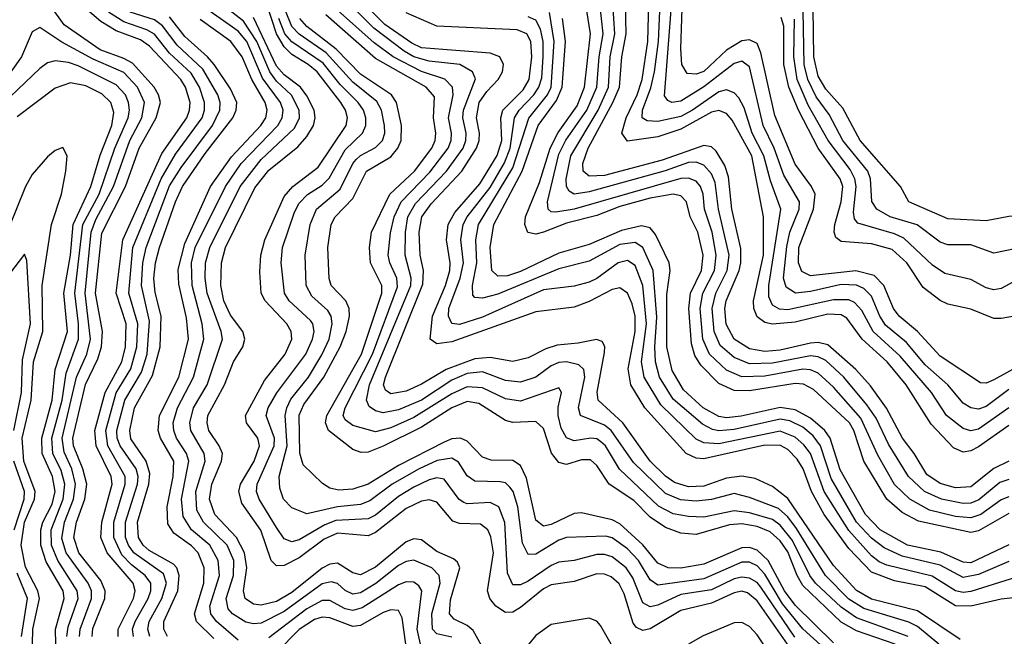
# Model space of a CAD drawing. Header units: inches. Extents: x 501365 to 657855, y 482276 to 547543.
# Tile 767 of 957: x 606617 to 609198, y 535531 to 537147. Entities that reach past the tile are written whole.
import ezdxf

# ---------------------------------------------------------------- set-up
doc = ezdxf.new("R2010")
doc.units = ezdxf.units.IN
doc.header["$MEASUREMENT"] = 0
doc.layers.add('A6503', color=7, linetype='Continuous')

msp = doc.modelspace()

# ---------------------------------------------------------------- linework, layer by layer
at = {"layer": 'A6503', "color": 5}
for points, elevation in [([(609026.6, 535510), (608970, 535556.8), (608948, 535568), (608830, 535603.9), (608790, 535628.6), (608728.9, 535690), (608653.4, 535813.4), (608630, 535844.1), (608605.6, 535865.6), (608530, 535895), (608490, 535904.8), (608430, 535889.5), (608390, 535885.4), (608348.7, 535888.7), (608310, 535905.3), (608226.3, 535986.3), (608167.2, 536070), (608150, 536084), (608087.1, 536110), (608081.4, 536130), (608098.6, 536210), (608095.6, 536230), (608082.6, 536242.6), (608050.4, 536250.4), (608030, 536248.3), (608010, 536239.9), (607969.5, 536210), (607930, 536197.1), (607890, 536201.6), (607830, 536223.7), (607790, 536220.1), (607750, 536202.6), (607670, 536150.2), (607610, 536124.7), (607570, 536116.4), (607550, 536121.5), (607533.2, 536133.2), (607526.4, 536150), (607534, 536190), (607642, 536450), (607643.3, 536470), (607627, 536530), (607628.1, 536590), (607634.4, 536630), (607654.6, 536665.4), (607735.8, 536750), (607779.1, 536810), (607786.6, 536830), (607787.5, 536850), (607779, 536890), (607780.3, 536910), (607811.9, 536991.9), (607803.9, 537010), (607771.1, 537030), (607690, 537038.5), (607650, 537050.1), (607624.5, 537064.5), (607544.9, 537124.9), (607450, 537220.2)], 3440), ([(609082.5, 535522.5), (608970, 535597.9), (608850, 535628.6), (608810.6, 535650.6), (608750, 535716.6), (608630, 535891.7), (608590, 535923.4), (608544.5, 535944.5), (608510, 535950.9), (608470, 535945.6), (608410, 535924.6), (608370, 535922.4), (608333.8, 535933.8), (608310, 535950.7), (608270, 535990), (608197.6, 536090), (608133.7, 536150), (608130.7, 536170.7), (608150, 536274.8), (608150.9, 536290.9), (608143.4, 536303.4), (608128.9, 536308.9), (608081.2, 536298.8), (608026, 536294), (607995.9, 536284.1), (607950, 536260.5), (607910, 536251.1), (607850, 536261.5), (607810, 536258.4), (607734.9, 536230), (607670, 536191.5), (607630, 536173.7), (607590, 536166.2), (607575.9, 536175.9), (607570.9, 536190), (607575.8, 536210), (607673.6, 536453.6), (607675.8, 536490), (607666.6, 536530), (607664, 536590), (607671.3, 536630), (607695.5, 536664.5), (607775.7, 536750), (607814.2, 536810), (607821.3, 536830), (607822.4, 536850), (607814.8, 536890), (607821.7, 536930), (607841.3, 536958.7), (607871.6, 536990), (607882.9, 537010), (607885.5, 537030), (607875.6, 537050), (607850, 537059.7), (607670, 537073.4), (607645.2, 537085.2), (607574.2, 537134.2), (607485.4, 537225.4)], 3420), ([(609210, 536177.7), (609150, 536133.2), (609130, 536125.8), (609110, 536129.9), (609090, 536142.2), (609050.1, 536190.1), (608990, 536242.8), (608941.2, 536301.2), (608886.6, 536346.6), (608871.3, 536370), (608850, 536422), (608830, 536442.6), (608810, 536451.3), (608770, 536452.8), (608690, 536434.4), (608650.7, 536430.7), (608625.9, 536445.9), (608619.1, 536470), (608627.4, 536552.6), (608635.6, 536590), (608659.7, 536650), (608660.6, 536670), (608619.8, 536739.8), (608595, 536810), (608565.9, 536870), (608530, 537023.2), (608510, 537038.1), (608490, 537032.4), (608410, 536971.3), (608350, 536933.3), (608326.8, 536930), (608315.5, 536935.5), (608307.3, 536947.3), (608328.7, 537230)], 3140), ([(609277.8, 536262.2), (609170, 536202.7), (609150, 536194.1), (609135, 536195), (609030, 536264.8), (608970.6, 536330), (608922.5, 536370), (608907.4, 536390), (608882.1, 536450), (608856.4, 536476.4), (608809.1, 536489.1), (608690, 536475.3), (608666.8, 536486.8), (608658.1, 536510), (608659.5, 536550), (608697.8, 536650), (608702.1, 536690), (608692.5, 536710), (608650, 536768.2), (608596, 536896), (608559.9, 537059.9), (608550, 537084.4), (608530, 537094.4), (608510, 537091.3), (608470, 537066.9), (608410, 537011.4), (608390, 537003.9), (608366.3, 537006.3), (608353, 537030), (608350.4, 537070.4), (608355.5, 537230)], 3120), ([(607750, 535528.5), (607710, 535537.3), (607699.2, 535550), (607697.2, 535590), (607719.5, 535670), (607716.4, 535690), (607697.3, 535710), (607650, 535730.8), (607630, 535727.2), (607610, 535716.2), (607550.3, 535669.7), (607510, 535644.7), (607490, 535641.5), (607470, 535650.9), (607450, 535669), (607433.8, 535673.8), (607410, 535668), (607310, 535596.1), (607250, 535565.1), (607230, 535563.2), (607210, 535568), (607175.1, 535590), (607163.2, 535603.2), (607158.3, 535630), (607177.8, 535690), (607178.7, 535730), (607161.2, 535770), (607099, 535830), (607081.6, 535861.6), (607078.3, 535910), (607103.2, 535990), (607100.7, 536010), (607065.8, 536070), (607063.3, 536090), (607072.9, 536130), (607108.2, 536190), (607148.4, 536310), (607145, 536330), (607108.5, 536430), (607102.9, 536470), (607104.1, 536510), (607115, 536550), (607194.8, 536710), (607250, 536780.7), (607337, 536863), (607350.4, 536890), (607350, 536910), (607329.5, 536949.5), (607290, 536986.2), (607272.6, 537010), (607239, 537090), (607203.5, 537143.5), (607130, 537200.5)], 3640), ([(606806.7, 535530), (606808.8, 535551.2), (606840.5, 535630), (606841.4, 535650), (606830, 535677.3), (606772.3, 535750), (606759.1, 535790), (606765.7, 535830), (606788, 535890), (606792.6, 535930), (606782.9, 535970), (606758.5, 536030), (606756.4, 536050), (606789.3, 536190.7), (606821.6, 536258.4), (606831.4, 536290), (606833.8, 536330), (606815.7, 536430), (606832.6, 536587.4), (606894.4, 536710), (606929.8, 536810), (606974.8, 536890), (606985.8, 536930), (606980.8, 536950), (606969.1, 536970), (606912.7, 537032.7), (606890, 537045.7), (606828.4, 537068.4), (606733.7, 537133.7), (606700.1, 537180.1)], 3820), ([(606875.3, 535530), (606875.5, 535550), (606915.5, 535630), (606919.9, 535650), (606914.1, 535670), (606846.4, 535750), (606830.1, 535790), (606832.1, 535830), (606859.4, 535930), (606856.8, 535950), (606817.8, 536030), (606814.4, 536070), (606841.1, 536170), (606884.6, 536250), (606894.3, 536290), (606896, 536350), (606869.8, 536430), (606887.8, 536570), (606990, 536796.1), (607055.4, 536890), (607062.5, 536910), (607063.5, 536930), (607051.8, 536970), (607039.2, 536990), (606957.3, 537077.3), (606934, 537094), (606870, 537117.6), (606830, 537142.2), (606782.4, 537182.4)], 3780), ([(606915, 535530), (606912.9, 535550), (606919.3, 535570), (606953.4, 535630), (606961, 535650), (606960.9, 535670), (606945.9, 535690), (606910, 535718), (606884.7, 535744.7), (606863.5, 535790), (606863.8, 535830), (606893.4, 535930), (606893.1, 535950), (606847.7, 536030), (606842.4, 536070), (606870, 536168.9), (606908.2, 536231.8), (606924.4, 536290), (606926.8, 536350), (606902.9, 536430), (606914, 536550), (606988, 536730), (607025.7, 536794.3), (607094.9, 536890), (607101.3, 536910), (607101.2, 536930), (607088.2, 536970), (607066.7, 537006.7), (607010, 537059.6), (606970, 537108.9), (606950, 537120.8), (606890, 537141.4), (606850, 537166.6)], 3760), ([(606958.1, 535530), (606953, 535550), (606956.8, 535570), (606990, 535630.1), (607001.7, 535670), (606994.4, 535694.4), (606916.5, 535750), (606901.9, 535770), (606894.4, 535790), (606894.4, 535830), (606925.7, 535930), (606927.3, 535950), (606922.4, 535970), (606880.1, 536030), (606872.7, 536050), (606871.9, 536070), (606892.5, 536150), (606936.5, 536223.5), (606951.3, 536270), (606957.1, 536357), (606936.3, 536450), (606940, 536510), (606948.7, 536550), (607010, 536711.3), (607040, 536760), (607122.4, 536870), (607141.5, 536910), (607142.2, 536930), (607136, 536950), (607097.2, 537017.2), (607030, 537080.7), (606991.2, 537131.2), (606970, 537146.3), (606906.8, 537166.8)], 3740), ([(607190, 535520.4), (607133.2, 535570), (607117.9, 535590), (607115.2, 535610), (607140.7, 535690), (607137.5, 535730), (607115.4, 535770), (607067, 535810), (607045.2, 535845.2), (607041.2, 535890), (607060.3, 535990), (607054.4, 536010), (607028.4, 536050), (607020.8, 536070), (607019.6, 536090), (607030.4, 536130), (607072.9, 536210), (607100, 536310), (607094.9, 536350), (607068.9, 536450), (607067.2, 536510), (607077.4, 536550), (607156.1, 536710), (607197.9, 536770), (607293.7, 536870), (607304.8, 536890), (607307.4, 536910), (607300.5, 536930), (607253.5, 536993.5), (607212.1, 537090), (607190, 537117.2), (607110, 537172.5)], 3660), ([(608629.3, 535510), (608550, 535624.1), (608525, 535645), (608510, 535648.8), (608490, 535645), (608430, 535617.6), (608350, 535598.3), (608270, 535550.8), (608250, 535545.7), (608233.8, 535553.8), (608225.4, 535565.4), (608201.8, 535641.8), (608188.1, 535668.1), (608167.1, 535687), (608150, 535694.1), (608130, 535694.7), (608070, 535674.5), (608010, 535666.1), (607990, 535655.5), (607930, 535606.6), (607910, 535594.5), (607890, 535593.3), (607865.1, 535610), (607849.6, 535630), (607843.6, 535650), (607858.6, 535750), (607851.9, 535791.9), (607843.9, 535810), (607825.2, 535825.2), (607770, 535826.5), (607752.5, 535832.5), (607710, 535882.6), (607690, 535889), (607670, 535885.5), (607630, 535865.9), (607550, 535802.8), (607530, 535793.8), (607450, 535801.1), (607414.8, 535785.2), (607350, 535736.4), (607310, 535716.2), (607290, 535715.2), (607276.6, 535730), (607249.4, 535809.4), (607199.7, 535879.7), (607191.2, 535910), (607196.2, 535930), (607231.3, 535990), (607245.6, 536030), (607240.9, 536050), (607211.3, 536090), (607208.6, 536110), (607258.8, 536201.2), (607312.8, 536270), (607330.6, 536310), (607329, 536330), (607317.6, 536350), (607260.1, 536410), (607250.2, 536430), (607246.4, 536486.4), (607249.4, 536530), (607259.3, 536570), (607310, 536683.5), (607333.4, 536710), (607399.5, 536760.5), (607472.9, 536870), (607476.6, 536890), (607471.1, 536910), (607458.5, 536930), (607396.9, 537010), (607373.4, 537030), (607330, 537055.4), (607310, 537076.1), (607289.9, 537110), (607265.4, 537185.4)], 3580), ([(608743.6, 535483.6), (608670, 535550.4), (608616.4, 535616.4), (608570, 535693.4), (608550, 535715.2), (608530, 535724.8), (608510, 535724.8), (608410, 535681.8), (608290, 535664.6), (608270, 535678.9), (608238.9, 535730), (608210, 535760.4), (608170, 535789.2), (608153.4, 535793.4), (608050, 535789.9), (608030, 535782.7), (607970, 535746.4), (607950, 535745.3), (607934.9, 535774.9), (607922.4, 535870), (607910.7, 535910), (607902.1, 535922.1), (607890, 535933), (607876, 535936), (607810, 535937.9), (607790, 535951.9), (607767.1, 535987.1), (607750, 535998.1), (607711.7, 535991.7), (607664, 535970), (607593.2, 535930), (607534.4, 535885.6), (607510, 535876.2), (607450, 535870), (607370, 535851.9), (607330, 535867.7), (607308.7, 535890), (607299.2, 535919.2), (607297.5, 535950), (607318.3, 536030), (607312.9, 536110), (607316.9, 536130), (607327.9, 536152.1), (607374, 536210), (607409, 536269), (607428.3, 536310), (607436.5, 536350), (607433.5, 536370), (607424.4, 536384.4), (607382.4, 536422.4), (607368.1, 536450), (607365.1, 536530), (607378.2, 536610), (607395.3, 536650), (607457.2, 536702.8), (607490, 536770), (607499.2, 536780.8), (607510, 536791.3), (607550, 536812.3), (607568.3, 536830), (607574.2, 536850), (607573.3, 536870), (607565.1, 536910), (607552.9, 536932.9), (607490, 536983.7), (607420.6, 537060.6), (607350, 537108.9), (607330, 537129.1), (607313.5, 537170)], 3540), ([(608945.9, 535530), (608810, 535579), (608770, 535607.6), (608703.1, 535670), (608688.2, 535690), (608642.4, 535782.4), (608610, 535822.4), (608590, 535836.7), (608530, 535854.4), (608490, 535859.4), (608410, 535843.3), (608370, 535844.7), (608330, 535851.9), (608291.8, 535871.8), (608188.9, 535968.9), (608152.7, 536030), (608140.7, 536040.7), (608130, 536048.1), (608114, 536050), (608070, 536043.2), (608050, 536050.9), (608036.6, 536076.6), (608028.4, 536110), (608028.3, 536131.7), (608037.4, 536170), (608030, 536182.3), (607930, 536147.2), (607890, 536153.2), (607830, 536182.5), (607790, 536184.9), (607750, 536166.3), (607650, 536104.4), (607590, 536077.5), (607550, 536067), (607490, 536083.6), (607470, 536098), (607465.3, 536110), (607469.8, 536130), (607542.1, 536270), (607607.2, 536447.2), (607605.7, 536470), (607586.8, 536510), (607583.1, 536530), (607588.6, 536588.6), (607599, 536630), (607617.2, 536670), (607692.4, 536747.6), (607739.9, 536810), (607748.1, 536830), (607748.9, 536850), (607741.2, 536890), (607753.4, 536950), (607751.8, 536970), (607731.5, 536991.5), (607670, 537011.6), (607595.7, 537050), (607546.6, 537086.6), (607450, 537172.1)], 3460), ([(609210, 535726.6), (609130, 535692.5), (609090, 535685.2), (609030, 535717.1), (608930, 535741), (608882.7, 535762.7), (608850, 535787.8), (608810, 535830), (608744.1, 535944.1), (608716.3, 536030), (608696.5, 536056.5), (608670, 536078.9), (608635.8, 536095.8), (608610, 536099.9), (608490, 536072.7), (608450, 536069.6), (608432.7, 536072.7), (608406.5, 536086.5), (608330, 536152.4), (608293.8, 536210), (608283.2, 536250), (608281.5, 536290), (608287.4, 536367.4), (608277.2, 536490), (608250.1, 536550.1), (608230, 536563), (608190, 536557.7), (608110, 536513.9), (608030, 536493.8), (607870, 536427.7), (607830, 536416.9), (607810, 536419.3), (607805.1, 536425.1), (607804.1, 536450), (607815.7, 536510), (607812.8, 536570), (607819.7, 536610), (607910, 536759), (607951.2, 536888.8), (608000.7, 536950), (608010.1, 536970), (608018.2, 537090), (608005.7, 537165.7)], 3340), ([(609210, 535852.4), (609130, 535807.4), (609110, 535802.8), (608973.1, 535833.1), (608930, 535855.8), (608890, 535890.3), (608829.8, 535990), (608803.1, 536070), (608791.7, 536090), (608698.1, 536178.1), (608671.4, 536191.4), (608650, 536193.2), (608530, 536174), (608490, 536174.9), (608450, 536193.9), (608402, 536241.9), (608386.8, 536266.8), (608377.6, 536297.6), (608370.7, 536390), (608375.5, 536430), (608404.2, 536490), (608408.8, 536530), (608394.7, 536590), (608374.1, 536630), (608364.4, 536670), (608350, 536685.5), (608329.5, 536689.5), (608270, 536678.9), (608190, 536657.1), (608130, 536633.7), (608050, 536613.9), (607990, 536590.2), (607970, 536584.9), (607948.9, 536588.9), (607941, 536610), (607942.6, 536630), (607979.4, 536720.6), (608007.6, 536810), (608028.5, 536851.5), (608078.3, 536921.7), (608097.5, 536970), (608113.2, 537110), (608103.2, 537170)], 3280), ([(609210, 535896.5), (609190, 535888.3), (609136.7, 535850), (609110, 535841.2), (609070, 535845), (609001.7, 535861.7), (608950, 535889.9), (608910, 535928.6), (608866, 536006), (608822.2, 536102.2), (608750, 536183.6), (608710, 536220.3), (608690, 536229.1), (608670, 536231.2), (608570, 536212.5), (608510, 536210.8), (608470, 536228.1), (608424.9, 536270), (608407.3, 536310), (608400.7, 536390), (608407.5, 536430), (608438.5, 536490), (608442.9, 536530), (608432.1, 536590), (608412, 536650), (608408.2, 536690), (608401.1, 536710), (608390, 536723.6), (608370, 536732.1), (608350, 536730.9), (608070, 536650.5), (608022.6, 536642.6), (608010, 536643.5), (608002, 536650), (608000.6, 536670), (608030, 536794.3), (608048.4, 536831.6), (608103.3, 536910), (608130.1, 536970), (608135.6, 537050), (608146.1, 537110), (608137.8, 537190)], 3260), ([(609210, 535942.1), (609186.4, 535933.6), (609131.1, 535888.9), (609110, 535880.1), (609090, 535878.9), (609032.9, 535890), (608988.3, 535910), (608946.4, 535950), (608894.6, 536034.6), (608862.3, 536102.3), (608837.7, 536137.7), (608777, 536210), (608730, 536253.6), (608710, 536263.6), (608690, 536266.4), (608590, 536246.5), (608530, 536245.4), (608490, 536261.3), (608453, 536293), (608437.5, 536330), (608431.8, 536390), (608441.4, 536430), (608471.1, 536490), (608476.4, 536530), (608448.3, 536650), (608440.1, 536720.1), (608430, 536743.4), (608410, 536765.4), (608390, 536773.3), (608370, 536772.4), (608309, 536751), (608110, 536695.7), (608070, 536689.7), (608057.2, 536697.2), (608050.2, 536710.2), (608049.2, 536729.2), (608061.6, 536790), (608133.2, 536910), (608160.7, 536970), (608164.9, 537050), (608176.8, 537110), (608171.9, 537190)], 3240), ([(609210, 535989.5), (609170, 535970.4), (609110, 535922.3), (609070, 535920.2), (609030, 535931.5), (608994.8, 535954.8), (608961.9, 536010), (608930.6, 536050.6), (608888.9, 536128.9), (608847.4, 536187.4), (608808.9, 536230), (608735, 536295), (608710, 536300.8), (608690, 536299), (608610, 536280.8), (608570, 536277.6), (608530, 536284.2), (608490, 536310), (608469, 536349), (608465.3, 536390), (608469.1, 536410), (608503.3, 536490), (608507.6, 536510), (608507.2, 536547.2), (608483.6, 536650), (608475, 536735), (608464.9, 536764.9), (608442.3, 536802.3), (608430, 536813.4), (608410, 536817.2), (608301.1, 536778.9), (608150, 536739.1), (608110, 536737.3), (608094.1, 536750), (608093, 536770), (608106.7, 536810), (608171.9, 536930), (608188.9, 536970), (608195.3, 537050), (608206.7, 537110), (608204.7, 537190)], 3220), ([(609210, 536083.7), (609130, 536027.7), (609110, 536017.1), (609090, 536013.8), (609065, 536025), (609006.5, 536086.5), (608940.9, 536190), (608890.7, 536250), (608825.7, 536310), (608785.1, 536365.1), (608770, 536373.6), (608735.2, 536375.2), (608650, 536353.9), (608590, 536349), (608570, 536353.4), (608550, 536368.6), (608541.7, 536390), (608540.5, 536410), (608566.5, 536530), (608566.7, 536630), (608535.9, 536790), (608484.1, 536884.1), (608470, 536901), (608450, 536908.7), (608430, 536904.4), (608350, 536860.1), (608290, 536840), (608210, 536829), (608195.6, 536850), (608206.6, 536890), (608235.6, 536950), (608248.2, 536990), (608263.3, 537090), (608266.1, 537190)], 3180), ([(609210, 536129.5), (609130, 536074), (609110, 536069.4), (609090, 536075.7), (609046.2, 536110), (609006.7, 536170), (608925.3, 536265.3), (608854.2, 536330), (608824.5, 536384.5), (608805.5, 536405.5), (608790, 536412.5), (608750, 536413.2), (608630, 536386.8), (608608.4, 536388.4), (608590, 536398.5), (608580.5, 536420.5), (608580.2, 536450), (608612, 536650), (608584.9, 536724.9), (608567.9, 536790), (608537.3, 536850), (608516, 536916), (608502.3, 536942.3), (608490, 536955.3), (608470, 536963.5), (608450, 536958.4), (608380.9, 536910), (608350, 536893.7), (608290, 536880.3), (608261.6, 536881.6), (608248.3, 536890), (608249.2, 536910), (608271.5, 536968.5), (608281.2, 537010), (608291.8, 537090), (608295.4, 537190)], 3160), ([(609230, 536547.3), (609170, 536535.3), (609110, 536557.1), (609050, 536557.1), (609030, 536563.6), (608969.2, 536609.2), (608898.8, 536630), (608863.5, 536650), (608850.9, 536670.9), (608846.7, 536730), (608840, 536750), (608774.4, 536830), (608738.7, 536898.7), (608704.9, 536944.9), (608682.8, 536990), (608673.1, 537030), (608670.7, 537170.7)], 3040), ([(610000, 536623), (609905.3, 536665.3), (609870, 536674.3), (609830, 536675.7), (609670, 536637), (609550, 536630.3), (609490, 536636.2), (609411.1, 536631.1), (609330, 536641.1), (609210, 536631.4), (609150, 536619.5), (609050, 536624.8), (608947.3, 536670), (608926, 536710), (608819.7, 536830), (608774.9, 536914.9), (608730, 536965.2), (608710, 536998.9), (608699, 537050), (608696.6, 537176.6)], 3020), ([(607004.3, 535530), (606994.9, 535550), (606995, 535570), (607031.7, 535650), (607035.4, 535690), (607028.9, 535710), (607019.8, 535719.8), (606956.1, 535756.1), (606940.4, 535770), (606928.3, 535790), (606925.9, 535830), (606955.9, 535930), (606957.8, 535957.8), (606948.4, 535990), (606908.6, 536048.6), (606905.4, 536070), (606918, 536130), (606965.1, 536214.9), (606985.4, 536290), (606988, 536370), (606972, 536432), (606968.4, 536468.4), (606972.7, 536510), (606983.1, 536550), (607025.2, 536670), (607044.1, 536710), (607103.5, 536796.5), (607176, 536890), (607184.7, 536910), (607185.8, 536930), (607170, 536965.8), (607126.4, 537030), (607109.7, 537050), (607050, 537102.6), (607010, 537154.5)], 3720), ([(607125.5, 535525.5), (607080.3, 535570), (607075.4, 535590), (607100, 535670), (607100.4, 535710), (607085.2, 535750), (607067.8, 535767.8), (607020.8, 535800.8), (607005.6, 535825.6), (607003.2, 535870), (607019.5, 535950), (607021.5, 535990), (606986.4, 536050), (606979.7, 536070), (606983.2, 536110), (607033.9, 536210), (607059.1, 536310), (607054.6, 536365.4), (607034.2, 536454.2), (607032.6, 536492.6), (607050, 536560.7), (607117.5, 536710), (607172.1, 536787.9), (607248.8, 536870), (607261.9, 536890), (607265.9, 536910), (607260.8, 536930), (607225.3, 536990), (607200.1, 537050), (607170.9, 537090), (607090, 537147.2)], 3680), ([(607841.2, 535481.2), (607805.9, 535545.9), (607790, 535559), (607755.8, 535575.8), (607743.7, 535590), (607746.1, 535626.1), (607770.4, 535710), (607765, 535725), (607754.3, 535734.3), (607710, 535753.4), (607670, 535783.6), (607650, 535786.6), (607630, 535778.8), (607550, 535712.4), (607510, 535692.3), (607490, 535697.6), (607450, 535722.2), (607430, 535720.1), (607410, 535709.3), (607330, 535645.4), (607290, 535622.2), (607250, 535612.1), (607230, 535615.3), (607208.2, 535630), (607203.8, 535650), (607212, 535710), (607206.7, 535750), (607184.9, 535790), (607128.2, 535850), (607114.2, 535890), (607120.6, 535930), (607146.3, 535990), (607148.3, 536010), (607140.3, 536030), (607112.4, 536070), (607108.2, 536090), (607110.6, 536110), (607154, 536190), (607177.1, 536250), (607202.3, 536290), (607207.1, 536310), (607201.5, 536330), (607170, 536372.3), (607151.9, 536410), (607144.5, 536450), (607145.8, 536510), (607156.5, 536550), (607233.4, 536706.5), (607270, 536753), (607345.9, 536814.1), (607370, 536841.1), (607387.2, 536870), (607391.6, 536890), (607388.6, 536910), (607370, 536947.2), (607352.9, 536970), (607310, 537002.7), (607290, 537025.3), (607230, 537152.5)], 3620), ([(608649, 535529), (608559.6, 535659.6), (608550, 535671.9), (608530, 535683.6), (608510, 535685.9), (608490, 535681.3), (608430, 535652.6), (608350, 535640.2), (608290, 535612.3), (608270, 535608), (608250, 535618.5), (608224.3, 535684.3), (608206.8, 535710), (608170, 535738.8), (608150, 535745.3), (608130, 535745.3), (608070, 535729.7), (608030, 535725.6), (608010, 535716.9), (607950, 535675.4), (607930, 535665.9), (607910, 535666), (607896, 535696), (607889, 535829), (607872.6, 535870), (607850, 535881.3), (607790, 535877.9), (607781.5, 535881.5), (607769.1, 535889.1), (607730, 535942.9), (607710, 535946.3), (607690, 535941.2), (607650, 535921.9), (607610, 535897.5), (607550, 535848.1), (607530, 535838.6), (607445.7, 535834.3), (607417, 535823), (607350, 535783.8), (607330, 535778.8), (607310, 535786.7), (607290, 535816.1), (607244.7, 535890), (607237.9, 535910), (607239.2, 535930), (607284.3, 536030), (607284.9, 536050), (607262.8, 536110), (607268.7, 536130), (607291, 536169), (607366.7, 536270), (607384.6, 536310), (607388.6, 536330), (607385.3, 536350), (607379, 536359), (607323.7, 536410), (607311.5, 536430), (607302.4, 536510), (607306.2, 536550), (607337.7, 536642.3), (607350, 536665.8), (607371.4, 536688.6), (607410, 536713.5), (607428.6, 536731.4), (607470, 536805.8), (607515.5, 536850), (607524.2, 536870), (607524.5, 536890), (607518.4, 536910), (607504, 536930), (607457.2, 536977.2), (607412.9, 537032.9), (607330, 537089.3), (607312.4, 537110), (607296, 537150)], 3560), ([(608750, 535514.1), (608650, 535612.3), (608621.7, 535650), (608579.3, 535730), (608550, 535756.9), (608530, 535763.3), (608510, 535762.6), (608410, 535719.6), (608350, 535709.4), (608316.9, 535710), (608290, 535722.8), (608250, 535770.7), (608190, 535825.4), (608170, 535835.8), (608090, 535854.4), (608070, 535852.4), (608010, 535823.8), (607990, 535819.8), (607970, 535835.2), (607945.3, 535945.3), (607930, 535978.7), (607910, 535991.4), (607852.9, 535992.9), (607830, 536000.3), (607790, 536042.1), (607772.3, 536050), (607750, 536048.1), (607730, 536040.1), (607610, 535978.6), (607530, 535929.7), (607490, 535916.2), (607453.7, 535913.7), (607430, 535918.8), (607411, 535931), (607359.9, 535979.9), (607351.2, 536011.2), (607349.4, 536110.6), (607361.5, 536138.5), (607413.9, 536210), (607457, 536290), (607473.2, 536330), (607481.2, 536370), (607480.7, 536390), (607472.3, 536410), (607433.4, 536450), (607428.6, 536468.6), (607424.7, 536550), (607433.3, 536610), (607444.3, 536630), (607490, 536678.4), (607526.2, 536750), (607590, 536787.6), (607608.2, 536810), (607616.9, 536830), (607617.7, 536870), (607605.1, 536930), (607591.3, 536950), (607510, 537004.4), (607446.8, 537070), (607369.5, 537129.5), (607351.4, 537150)], 3520), ([(608911.9, 535510), (608810, 535545.5), (608770, 535568.1), (608670, 535664.3), (608654.9, 535690), (608630, 535752.3), (608610, 535781.1), (608584.5, 535804.5), (608550, 535818.6), (608510, 535825.8), (608477.2, 535822.8), (608390, 535797.5), (608350, 535801.1), (608310, 535816), (608270, 535843), (608226.4, 535886.4), (608162.3, 535930), (608130, 535978.7), (608113.6, 535993.6), (608090, 535993.2), (608050, 535981.5), (608030, 535986), (608011.1, 536011.1), (607990, 536075.6), (607970, 536094.1), (607910, 536091.6), (607890, 536096.9), (607820.9, 536140.9), (607790, 536146.4), (607750, 536129.8), (607670, 536078.7), (607570, 536029.6), (607530, 536013.6), (607512.4, 536012.4), (607490, 536020.1), (607426.3, 536070), (607418.9, 536090), (607422, 536110), (607512.9, 536270), (607566.3, 536430), (607566.2, 536450), (607536.7, 536510), (607533.5, 536550), (607539.3, 536590), (607586.8, 536690), (607652.1, 536750), (607697.3, 536810), (607705.8, 536830), (607707.4, 536850), (607701.7, 536890), (607704.6, 536944.6), (607682.1, 536970), (607550, 537045.6), (607419.8, 537159.8)], 3480), ([(609230, 535632.3), (609190, 535628.1), (609110, 535609.6), (609070, 535610.9), (608990, 535660.5), (608910, 535676.6), (608850, 535698.9), (608790, 535761.1), (608725.8, 535850), (608692.1, 535910), (608670.2, 535970.2), (608655.2, 535995.2), (608630, 536020.9), (608611.1, 536031.1), (608570, 536032), (608410, 535995.7), (608390, 535997.9), (608364, 536010), (608255.4, 536130), (608218.7, 536190), (608212.1, 536232.1), (608230.1, 536330), (608230.4, 536370), (608222.6, 536402.6), (608210, 536430.5), (608190, 536444.3), (608170, 536439.6), (608110, 536408.6), (608070, 536393.9), (607970, 536381.2), (607750, 536303.1), (607710, 536297.8), (607693.1, 536310), (607699.4, 536370), (607733.3, 536450), (607744.1, 536490), (607745.3, 536510), (607736.1, 536570), (607740, 536610), (607758, 536642), (607823.5, 536716.5), (607868.5, 536791.5), (607880.4, 536830), (607878.5, 536890), (607883.6, 536910), (607936.6, 536963.4), (607952.6, 536990), (607959.5, 537050), (607956.4, 537090), (607946.1, 537110), (607920.6, 537120.6), (607710, 537130.1), (607630, 537164.6)], 3380), ([(609230, 535686.2), (609110, 535648.4), (609090, 535645.9), (609070, 535649.8), (609008.7, 535688.7), (608890, 535717), (608870, 535725.8), (608850, 535741.7), (608790, 535808.3), (608725.4, 535910), (608689.7, 536010), (608672.8, 536032.8), (608650, 536053.1), (608610, 536068.4), (608450, 536035.7), (608410, 536037.8), (608390, 536047.7), (608297.3, 536137.3), (608254, 536210), (608247.3, 536250), (608260, 536350), (608250.3, 536450), (608230, 536502.6), (608210, 536515.5), (608185.5, 536510), (608130, 536468.9), (608110, 536459.4), (608070, 536448.5), (607990, 536439.3), (607830, 536367), (607770, 536348.4), (607750, 536351.1), (607740.9, 536370), (607742, 536390), (607771.2, 536470), (607780.5, 536510), (607773.5, 536570), (607779.2, 536610), (607789.6, 536630), (607850, 536706.9), (607887.8, 536772.2), (607902.6, 536810), (607913.9, 536890), (607925.9, 536910), (607965, 536950), (607978.1, 536970), (607985.6, 536994.4), (607989.4, 537050), (607989.3, 537090), (607982.2, 537122.2), (607970, 537145.5), (607950, 537154.9)], 3360), ([(609210, 535770.2), (609110, 535723.8), (609090, 535725.1), (609031.3, 535751.3), (608944.3, 535770), (608872.8, 535810), (608834.1, 535850), (608767.6, 535967.6), (608741.7, 536050), (608727.4, 536070), (608690, 536102.2), (608650, 536124.4), (608610.7, 536130.7), (608507.7, 536107.7), (608470, 536103.9), (608450, 536106.8), (608408.4, 536130), (608357, 536177), (608327.5, 536227.5), (608313.7, 536290), (608313.5, 536426.5), (608322.1, 536490), (608319.3, 536510), (608283.8, 536583.8), (608270, 536601.4), (608247, 536607), (608194.4, 536594.4), (608110, 536557.5), (608030, 536535), (607930, 536486.7), (607895.3, 536475.3), (607870, 536475), (607855, 536490), (607849.8, 536550), (607859.6, 536610), (607933.8, 536750), (607976.3, 536870), (608024.4, 536935.6), (608039.1, 536970), (608047.7, 537090), (608040.2, 537150)], 3320), ([(609230, 536371.2), (609190, 536363.5), (609170, 536364.2), (609110, 536388.7), (609050, 536401.2), (609030, 536410.7), (608985.5, 536445.5), (608942.6, 536510), (608904.3, 536544.3), (608850, 536559.5), (608770, 536565.7), (608756, 536576), (608751.5, 536590), (608754, 536610), (608770.5, 536670), (608774.6, 536710), (608767.6, 536730), (608709.9, 536809.9), (608658.3, 536910), (608633.3, 536970), (608620.2, 537030), (608620.2, 537130), (608613.1, 537153.1)], 3080), ([(609230, 536464.2), (609190, 536442.6), (609170, 536438.9), (609150, 536444.4), (609110, 536466.2), (609041.6, 536481.6), (609010, 536504), (608934.2, 536574.2), (608910, 536585.4), (608813.7, 536613.7), (608805.1, 536625.1), (608802.2, 536642.2), (608809.3, 536710), (608806.3, 536730), (608794.1, 536754.1), (608736.1, 536830), (608683.4, 536923.4), (608655, 536990), (608646.4, 537050), (608648.1, 537148.1)], 3060), ([(606773.9, 535530), (606775.5, 535550), (606805.2, 535630), (606804.9, 535650), (606796.9, 535670), (606738.5, 535750), (606727.6, 535787.6), (606734.1, 535830), (606758.4, 535890), (606762.9, 535930), (606753.6, 535970), (606733.5, 536013.5), (606728.2, 536050), (606765.6, 536210), (606793, 536270), (606802.7, 536310), (606789, 536430), (606804.7, 536590), (606816.7, 536623.3), (606863.2, 536710), (606905.8, 536830), (606936.9, 536890), (606944.2, 536930), (606926, 536970), (606890, 537008.6), (606810, 537043.4), (606727.8, 537087.8), (606670, 537126.5), (606650, 537115.4), (606622.1, 537050), (606593.7, 537010)], 3840), ([(606741, 535530), (606744, 535556), (606770, 535630), (606767.9, 535650), (606716.6, 535730), (606700.8, 535770), (606699.3, 535810), (606731.4, 535890), (606735.3, 535930), (606725.8, 535965.8), (606704.2, 536010), (606701, 536050), (606728.1, 536150), (606739, 536221), (606771.5, 536310), (606771.3, 536350), (606761.4, 536430), (606782.8, 536610), (606825.4, 536690), (606866.3, 536810), (606901, 536890), (606904.7, 536910), (606902.5, 536930), (606894, 536950), (606870, 536976.3), (606770, 537026.3), (606745.1, 537034.9), (606710, 537038.8), (606690, 537033.6), (606670, 537019), (606533.6, 536890)], 3860), ([(606711.7, 535510), (606710.9, 535550), (606733.8, 535630), (606730.9, 535650), (606686.4, 535726.4), (606672.7, 535770), (606672.4, 535810), (606677.8, 535830), (606702.5, 535877.5), (606710.2, 535910), (606703.4, 535950), (606676.1, 536010), (606674.7, 536050), (606701.8, 536150), (606710.4, 536230), (606742.7, 536330), (606733.1, 536430), (606750, 536530), (606757.4, 536610), (606803.5, 536710), (606827.9, 536792.1), (606858.5, 536870), (606864.1, 536904.1), (606856.1, 536930), (606832.6, 536952.6), (606790, 536973.9), (606750, 536981.9), (606710, 536968), (606610, 536892.3)], 3880), ([(606650.9, 535510), (606651.4, 535550), (606668.7, 535630), (606664.2, 535650), (606632.4, 535712.4), (606621, 535770), (606629.3, 535830), (606655.8, 535890), (606657.5, 535910), (606627.6, 535990), (606623.9, 536050), (606647.5, 536150), (606653.5, 536250), (606677.9, 536330), (606676.1, 536450), (606700.6, 536610), (606726.3, 536690), (606738.1, 536750), (606741.1, 536790), (606730, 536812.1), (606710, 536804.3), (606690, 536787.9), (606650, 536741.1), (606632.5, 536710), (606518.3, 536430)], 3920), ([(606601.5, 536070), (606621.9, 536170), (606624.4, 536255.6), (606645.6, 536350), (606635.6, 536515.6), (606630, 536532.4), (606590, 536481.1)], 3940), ([(606602.5, 535810), (606628.4, 535890), (606629.4, 535910), (606601.7, 535990)], 3940), ([(606621.8, 535530), (606637.2, 535630), (606610, 535696.4)], 3940), ([(607667.5, 535510), (607658.8, 535550), (607670.9, 535650), (607663.5, 535663.5), (607650, 535673.2), (607630, 535673.7), (607610, 535665.6), (607514.6, 535605.4), (607490, 535598.5), (607470, 535602.9), (607430, 535624.8), (607410, 535624.7), (607370, 535602.8), (607270, 535526.7)], 3660), ([(607629.6, 535510), (607619.5, 535579.5), (607610, 535598.5), (607590, 535599.9), (607570, 535593.6), (607510, 535559.3), (607490, 535556.6), (607430, 535579.2), (607410, 535580.9), (607390, 535575.1), (607350, 535549.1), (607290, 535488.7)], 3680), ([(608205.1, 535445.1), (608139.1, 535559.1), (608130, 535570.7), (608110, 535578.1), (608010, 535562.2), (607970, 535533.3), (607930, 535483.9)], 3620), ([(608584.4, 535484.4), (608550, 535535.1), (608530, 535556.5), (608510, 535567.4), (608490, 535566.5), (608408.1, 535531.9), (608369.9, 535510.1)], 3620)]:
    msp.add_lwpolyline(points, dxfattribs=dict(at, elevation=elevation))

doc.saveas('drawing.dxf')
